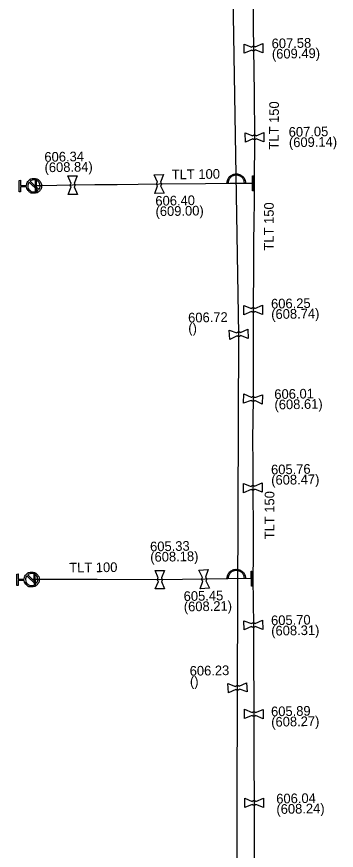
# Model space of a CAD drawing. Extents: x -643544 to -637295, y -1119190 to -1111715.
# Drawn here: x -640525.1 to -640482.2, y -1115456.9 to -1115344.8 of the extents above; entities that cross this region are included whole.
import ezdxf

# ---------------------------------------------------------------- set-up
doc = ezdxf.new("R2010")
doc.units = 0
for name, color, linetype in [('Default', 7, 'Continuous'), ('VP Hydrant', 7, 'Continuous'), ('VP Lomový bod', 7, 'Continuous'), ('VP Lomový bod - popis', 7, 'Continuous'), ('VP Nepropojené křížení', 7, 'Continuous'), ('VP Řad', 7, 'Continuous'), ('VP Řad - popis', 7, 'Continuous'), ('VP Šoupě', 7, 'Continuous')]:
    doc.layers.add(name, color=color, linetype=linetype)

msp = doc.modelspace()

# ---------------------------------------------------------------- linework, layer by layer
at = {"layer": 'Default'}
for points in [[(-640493.53, -1115348.92), (-640493.5, -1115348.88), (-640493.45, -1115348.85), (-640493.38, -1115348.81), (-640493.29, -1115348.81), (-640493.21, -1115348.81), (-640493.14, -1115348.85), (-640493.09, -1115348.87), (-640493.05, -1115348.91)], [(-640493.05, -1115349.32), (-640493.08, -1115349.36), (-640493.13, -1115349.39), (-640493.2, -1115349.43), (-640493.28, -1115349.43), (-640493.36, -1115349.44), (-640493.44, -1115349.4), (-640493.49, -1115349.37), (-640493.52, -1115349.33)], [(-640493.39, -1115360.85), (-640493.36, -1115360.81), (-640493.32, -1115360.78), (-640493.24, -1115360.74), (-640493.16, -1115360.74), (-640493.08, -1115360.74), (-640493, -1115360.77), (-640492.95, -1115360.8), (-640492.92, -1115360.84)], [(-640492.91, -1115361.25), (-640492.94, -1115361.29), (-640492.99, -1115361.32), (-640493.06, -1115361.36), (-640493.14, -1115361.36), (-640493.22, -1115361.36), (-640493.3, -1115361.32), (-640493.35, -1115361.3), (-640493.38, -1115361.26)], [(-640496.85, -1115367.23), (-640496.85, -1115366.9), (-640496.69, -1115366.6), (-640496.52, -1115366.3), (-640496.22, -1115366.14), (-640495.92, -1115365.98), (-640495.6, -1115365.98), (-640495.29, -1115365.98), (-640494.99, -1115366.14), (-640494.69, -1115366.3), (-640494.52, -1115366.6), (-640494.35, -1115366.9), (-640494.35, -1115367.23)], [(-640494.51, -1115367.23), (-640494.51, -1115366.94), (-640494.66, -1115366.68), (-640494.81, -1115366.42), (-640495.07, -1115366.28), (-640495.33, -1115366.14), (-640495.6, -1115366.14), (-640495.88, -1115366.14), (-640496.14, -1115366.28), (-640496.4, -1115366.42), (-640496.55, -1115366.68), (-640496.7, -1115366.94), (-640496.7, -1115367.23)], [(-640523.78, -1115367.51), (-640523.76, -1115367.15), (-640523.5, -1115366.88), (-640523.21, -1115366.59), (-640522.8, -1115366.58), (-640522.38, -1115366.57), (-640522.09, -1115366.86), (-640521.79, -1115367.15), (-640521.78, -1115367.56), (-640521.77, -1115367.98), (-640522.06, -1115368.27), (-640522.35, -1115368.57), (-640522.76, -1115368.58), (-640523.18, -1115368.59), (-640523.47, -1115368.3), (-640523.74, -1115368.05), (-640523.77, -1115367.69)], [(-640523.43, -1115367.08), (-640523.6, -1115367.3), (-640523.59, -1115367.6), (-640523.59, -1115367.94), (-640523.35, -1115368.17), (-640523.1, -1115368.4), (-640522.77, -1115368.39), (-640522.47, -1115368.39), (-640522.26, -1115368.21)], [(-640522.13, -1115368.08), (-640521.96, -1115367.86), (-640521.97, -1115367.57), (-640521.98, -1115367.23), (-640522.22, -1115367), (-640522.46, -1115366.76), (-640522.8, -1115366.77), (-640523.09, -1115366.78), (-640523.3, -1115366.95)], [(-640517.79, -1115367.72), (-640517.83, -1115367.69), (-640517.86, -1115367.64), (-640517.9, -1115367.57), (-640517.9, -1115367.49), (-640517.9, -1115367.41), (-640517.86, -1115367.33), (-640517.84, -1115367.28), (-640517.8, -1115367.25)], [(-640517.39, -1115367.24), (-640517.35, -1115367.27), (-640517.32, -1115367.32), (-640517.28, -1115367.39), (-640517.28, -1115367.47), (-640517.28, -1115367.55), (-640517.32, -1115367.63), (-640517.34, -1115367.68), (-640517.38, -1115367.71)], [(-640506.17, -1115367.57), (-640506.22, -1115367.54), (-640506.25, -1115367.5), (-640506.29, -1115367.42), (-640506.29, -1115367.34), (-640506.3, -1115367.26), (-640506.26, -1115367.18), (-640506.23, -1115367.14), (-640506.19, -1115367.1)], [(-640505.78, -1115367.08), (-640505.74, -1115367.12), (-640505.72, -1115367.16), (-640505.67, -1115367.24), (-640505.67, -1115367.32), (-640505.66, -1115367.4), (-640505.7, -1115367.47), (-640505.73, -1115367.52), (-640505.77, -1115367.56)], [(-640493.57, -1115384.05), (-640493.54, -1115384.01), (-640493.49, -1115383.98), (-640493.42, -1115383.94), (-640493.33, -1115383.94), (-640493.25, -1115383.94), (-640493.18, -1115383.98), (-640493.13, -1115384), (-640493.1, -1115384.04)], [(-640493.09, -1115384.45), (-640493.12, -1115384.49), (-640493.17, -1115384.52), (-640493.24, -1115384.56), (-640493.33, -1115384.56), (-640493.41, -1115384.56), (-640493.48, -1115384.52), (-640493.53, -1115384.5), (-640493.57, -1115384.46)], [(-640495.52, -1115387.32), (-640495.49, -1115387.28), (-640495.44, -1115387.25), (-640495.37, -1115387.2), (-640495.29, -1115387.2), (-640495.2, -1115387.19), (-640495.13, -1115387.23), (-640495.08, -1115387.26), (-640495.04, -1115387.29)], [(-640495.02, -1115387.7), (-640495.05, -1115387.74), (-640495.1, -1115387.77), (-640495.17, -1115387.82), (-640495.25, -1115387.82), (-640495.34, -1115387.83), (-640495.41, -1115387.79), (-640495.46, -1115387.76), (-640495.5, -1115387.73)], [(-640493.12, -1115396.42), (-640493.16, -1115396.46), (-640493.21, -1115396.49), (-640493.28, -1115396.53), (-640493.36, -1115396.52), (-640493.45, -1115396.52), (-640493.52, -1115396.47), (-640493.56, -1115396.44), (-640493.6, -1115396.4)], [(-640493.58, -1115395.99), (-640493.54, -1115395.96), (-640493.49, -1115395.93), (-640493.42, -1115395.89), (-640493.34, -1115395.9), (-640493.25, -1115395.9), (-640493.18, -1115395.95), (-640493.14, -1115395.98), (-640493.1, -1115396.02)], [(-640493.61, -1115407.95), (-640493.58, -1115407.91), (-640493.53, -1115407.88), (-640493.46, -1115407.84), (-640493.38, -1115407.84), (-640493.29, -1115407.84), (-640493.22, -1115407.88), (-640493.17, -1115407.9), (-640493.14, -1115407.94)], [(-640493.13, -1115408.35), (-640493.16, -1115408.39), (-640493.21, -1115408.42), (-640493.28, -1115408.46), (-640493.36, -1115408.46), (-640493.45, -1115408.46), (-640493.52, -1115408.42), (-640493.57, -1115408.4), (-640493.6, -1115408.36)], [(-640524.09, -1115420.4), (-640524.07, -1115420.04), (-640523.81, -1115419.77), (-640523.52, -1115419.48), (-640523.11, -1115419.47), (-640522.69, -1115419.46), (-640522.4, -1115419.75), (-640522.1, -1115420.04), (-640522.09, -1115420.45), (-640522.08, -1115420.87), (-640522.37, -1115421.16), (-640522.66, -1115421.46), (-640523.07, -1115421.47), (-640523.49, -1115421.48), (-640523.78, -1115421.19), (-640524.05, -1115420.94), (-640524.08, -1115420.58)], [(-640523.74, -1115419.97), (-640523.91, -1115420.19), (-640523.9, -1115420.49), (-640523.9, -1115420.83), (-640523.66, -1115421.06), (-640523.41, -1115421.29), (-640523.08, -1115421.28), (-640522.78, -1115421.28), (-640522.57, -1115421.1)], [(-640522.44, -1115420.97), (-640522.27, -1115420.75), (-640522.28, -1115420.46), (-640522.29, -1115420.12), (-640522.53, -1115419.89), (-640522.77, -1115419.65), (-640523.11, -1115419.66), (-640523.4, -1115419.67), (-640523.61, -1115419.84)], [(-640496.85, -1115420.35), (-640496.85, -1115420.03), (-640496.69, -1115419.73), (-640496.52, -1115419.43), (-640496.22, -1115419.26), (-640495.92, -1115419.1), (-640495.6, -1115419.1), (-640495.29, -1115419.1), (-640494.99, -1115419.26), (-640494.69, -1115419.43), (-640494.52, -1115419.73), (-640494.35, -1115420.03), (-640494.35, -1115420.35)], [(-640494.51, -1115420.35), (-640494.51, -1115420.07), (-640494.66, -1115419.8), (-640494.81, -1115419.54), (-640495.07, -1115419.4), (-640495.33, -1115419.26), (-640495.6, -1115419.26), (-640495.88, -1115419.26), (-640496.14, -1115419.4), (-640496.4, -1115419.54), (-640496.55, -1115419.8), (-640496.7, -1115420.07), (-640496.7, -1115420.35)], [(-640506.07, -1115420.73), (-640506.11, -1115420.69), (-640506.14, -1115420.65), (-640506.18, -1115420.57), (-640506.18, -1115420.49), (-640506.18, -1115420.41), (-640506.14, -1115420.33), (-640506.12, -1115420.29), (-640506.08, -1115420.25)], [(-640505.67, -1115420.25), (-640505.63, -1115420.28), (-640505.6, -1115420.33), (-640505.56, -1115420.41), (-640505.56, -1115420.49), (-640505.56, -1115420.57), (-640505.6, -1115420.64), (-640505.62, -1115420.69), (-640505.66, -1115420.73)], [(-640500.11, -1115420.67), (-640500.15, -1115420.64), (-640500.18, -1115420.59), (-640500.23, -1115420.52), (-640500.23, -1115420.44), (-640500.24, -1115420.36), (-640500.2, -1115420.28), (-640500.18, -1115420.23), (-640500.14, -1115420.19)], [(-640499.73, -1115420.17), (-640499.69, -1115420.2), (-640499.66, -1115420.25), (-640499.61, -1115420.32), (-640499.61, -1115420.4), (-640499.6, -1115420.48), (-640499.64, -1115420.56), (-640499.66, -1115420.61), (-640499.7, -1115420.64)], [(-640493.55, -1115426.39), (-640493.52, -1115426.35), (-640493.47, -1115426.32), (-640493.4, -1115426.28), (-640493.32, -1115426.28), (-640493.24, -1115426.28), (-640493.16, -1115426.32), (-640493.11, -1115426.34), (-640493.08, -1115426.38)], [(-640493.07, -1115426.79), (-640493.1, -1115426.83), (-640493.15, -1115426.86), (-640493.22, -1115426.9), (-640493.3, -1115426.9), (-640493.38, -1115426.9), (-640493.46, -1115426.86), (-640493.51, -1115426.84), (-640493.54, -1115426.8)], [(-640495.69, -1115434.83), (-640495.66, -1115434.79), (-640495.61, -1115434.76), (-640495.54, -1115434.71), (-640495.46, -1115434.71), (-640495.37, -1115434.7), (-640495.3, -1115434.74), (-640495.25, -1115434.77), (-640495.21, -1115434.8)], [(-640495.19, -1115435.21), (-640495.22, -1115435.25), (-640495.27, -1115435.28), (-640495.34, -1115435.33), (-640495.42, -1115435.33), (-640495.51, -1115435.34), (-640495.58, -1115435.3), (-640495.63, -1115435.27), (-640495.67, -1115435.24)], [(-640493.48, -1115438.33), (-640493.44, -1115438.3), (-640493.4, -1115438.27), (-640493.32, -1115438.23), (-640493.24, -1115438.23), (-640493.16, -1115438.23), (-640493.08, -1115438.27), (-640493.04, -1115438.3), (-640493, -1115438.34)], [(-640493, -1115438.74), (-640493.04, -1115438.78), (-640493.09, -1115438.81), (-640493.16, -1115438.85), (-640493.24, -1115438.85), (-640493.32, -1115438.85), (-640493.4, -1115438.81), (-640493.44, -1115438.78), (-640493.48, -1115438.74)], [(-640493.45, -1115450.28), (-640493.41, -1115450.24), (-640493.37, -1115450.21), (-640493.29, -1115450.17), (-640493.21, -1115450.17), (-640493.13, -1115450.17), (-640493.06, -1115450.21), (-640493.01, -1115450.24), (-640492.97, -1115450.28)], [(-640492.97, -1115450.68), (-640493.01, -1115450.72), (-640493.05, -1115450.75), (-640493.13, -1115450.79), (-640493.21, -1115450.79), (-640493.29, -1115450.79), (-640493.37, -1115450.75), (-640493.41, -1115450.72), (-640493.45, -1115450.68)]]:
    msp.add_open_spline(points, degree=3, dxfattribs=at)
at = {"layer": 'VP Hydrant'}
for points in [[(-640523.77, -1115367.69), (-640524.59, -1115367.71), (-640524.58, -1115368.4), (-640524.76, -1115368.4), (-640524.79, -1115366.84), (-640524.61, -1115366.83), (-640524.6, -1115367.52), (-640523.78, -1115367.51)], [(-640522.26, -1115368.21), (-640523.43, -1115367.08)], [(-640523.3, -1115366.95), (-640522.13, -1115368.08)], [(-640524.08, -1115420.58), (-640524.9, -1115420.6), (-640524.89, -1115421.29), (-640525.07, -1115421.29), (-640525.1, -1115419.73), (-640524.92, -1115419.72), (-640524.91, -1115420.41), (-640524.09, -1115420.4)], [(-640522.57, -1115421.1), (-640523.74, -1115419.97)], [(-640523.61, -1115419.84), (-640522.44, -1115420.97)]]:
    msp.add_lwpolyline(points, dxfattribs=at)
at = {"layer": 'VP Lomový bod'}
for points in [[(-640494.52, -1115349.77), (-640494.55, -1115348.52), (-640493.53, -1115348.92)], [(-640493.52, -1115349.33), (-640494.52, -1115349.77)], [(-640493.05, -1115348.91), (-640492.05, -1115348.47), (-640492.02, -1115349.72), (-640493.05, -1115349.32)], [(-640494.38, -1115361.71), (-640494.42, -1115360.46), (-640493.39, -1115360.85)], [(-640492.92, -1115360.84), (-640491.92, -1115360.39), (-640491.88, -1115361.64), (-640492.91, -1115361.25)], [(-640493.38, -1115361.26), (-640494.38, -1115361.71)], [(-640518.24, -1115366.24), (-640516.99, -1115366.22), (-640517.39, -1115367.24)], [(-640506.65, -1115366.1), (-640505.4, -1115366.06), (-640505.78, -1115367.08)], [(-640506.19, -1115367.1), (-640506.65, -1115366.1)], [(-640517.8, -1115367.25), (-640518.24, -1115366.24)], [(-640517.38, -1115367.71), (-640516.94, -1115368.72), (-640518.19, -1115368.74), (-640517.79, -1115367.72)], [(-640505.77, -1115367.56), (-640505.31, -1115368.56), (-640506.56, -1115368.6), (-640506.17, -1115367.57)], [(-640494.57, -1115384.89), (-640494.59, -1115383.64), (-640493.57, -1115384.05)], [(-640493.1, -1115384.04), (-640492.09, -1115383.61), (-640492.07, -1115384.86), (-640493.09, -1115384.45)], [(-640493.57, -1115384.46), (-640494.57, -1115384.89)], [(-640495.5, -1115387.73), (-640496.49, -1115388.2), (-640496.55, -1115386.95), (-640495.52, -1115387.32)], [(-640495.04, -1115387.29), (-640494.05, -1115386.82)], [(-640494.05, -1115386.82), (-640493.99, -1115388.07), (-640495.02, -1115387.7)], [(-640494.63, -1115396.78), (-640494.57, -1115395.53), (-640493.58, -1115395.99)], [(-640493.6, -1115396.4), (-640494.63, -1115396.78)], [(-640493.1, -1115396.02), (-640492.07, -1115395.64), (-640492.13, -1115396.89), (-640493.12, -1115396.42)], [(-640494.61, -1115408.8), (-640494.63, -1115407.55), (-640493.61, -1115407.95)], [(-640493.14, -1115407.94), (-640492.13, -1115407.5), (-640492.11, -1115408.75), (-640493.13, -1115408.35)], [(-640493.6, -1115408.36), (-640494.61, -1115408.8)], [(-640506.5, -1115419.24), (-640505.25, -1115419.24), (-640505.67, -1115420.25)], [(-640506.08, -1115420.25), (-640506.5, -1115419.24)], [(-640500.62, -1115419.21), (-640499.37, -1115419.14), (-640499.73, -1115420.17)], [(-640500.14, -1115420.19), (-640500.62, -1115419.21)], [(-640505.66, -1115420.73), (-640505.24, -1115421.74), (-640506.49, -1115421.74), (-640506.07, -1115420.73)], [(-640499.7, -1115420.64), (-640499.22, -1115421.63), (-640500.47, -1115421.7), (-640500.11, -1115420.67)], [(-640494.54, -1115427.25), (-640494.58, -1115426), (-640493.55, -1115426.39)], [(-640493.08, -1115426.38), (-640492.08, -1115425.93), (-640492.04, -1115427.18), (-640493.07, -1115426.79)], [(-640493.54, -1115426.8), (-640494.54, -1115427.25)], [(-640495.67, -1115435.24), (-640496.66, -1115435.71), (-640496.72, -1115434.46), (-640495.69, -1115434.83)], [(-640495.21, -1115434.8), (-640494.22, -1115434.33)], [(-640494.22, -1115434.33), (-640494.16, -1115435.58), (-640495.19, -1115435.21)], [(-640494.49, -1115439.16), (-640494.49, -1115437.91), (-640493.48, -1115438.33)], [(-640493, -1115438.34), (-640491.99, -1115437.92), (-640491.99, -1115439.17), (-640493, -1115438.74)], [(-640493.48, -1115438.74), (-640494.49, -1115439.16)], [(-640494.46, -1115451.11), (-640494.46, -1115449.86), (-640493.45, -1115450.28)], [(-640492.97, -1115450.28), (-640491.96, -1115449.85), (-640491.96, -1115451.1), (-640492.97, -1115450.68)], [(-640493.45, -1115450.68), (-640494.46, -1115451.11)]]:
    msp.add_lwpolyline(points, dxfattribs=at)
at = {"layer": 'VP Nepropojené křížení'}
for points in [[(-640496.7, -1115367.23), (-640496.85, -1115367.23)], [(-640494.35, -1115367.23), (-640494.51, -1115367.23)], [(-640496.7, -1115420.35), (-640496.85, -1115420.35)], [(-640494.35, -1115420.35), (-640494.51, -1115420.35)]]:
    msp.add_lwpolyline(points, dxfattribs=at)
at = {"layer": 'VP Řad'}
for points in [[(-640496.45, -1115599.22), (-640495.71, -1115530.38), (-640495.44, -1115435.02), (-640495.27, -1115387.51), (-640496.24, -1115328.66), (-640496.1, -1115321.04), (-640496.38, -1115277.05), (-640496.25, -1115224.64), (-640497.04, -1115169.68), (-640497.03, -1115117.29), (-640497.07, -1115108.05), (-640496.9, -1115096.11)], [(-640493.65, -1115302.06), (-640493.64, -1115302.74), (-640493.59, -1115305.72), (-640493.54, -1115308.69), (-640493.51, -1115311.68), (-640493.45, -1115317.66), (-640493.43, -1115321.35), (-640493.43, -1115322.06), (-640493.42, -1115327.35), (-640493.41, -1115332.64), (-640493.4, -1115333.05), (-640493.4, -1115333.3), (-640493.39, -1115335.23), (-640493.38, -1115337.16), (-640493.35, -1115343.14), (-640493.32, -1115346.14), (-640493.24, -1115352.12), (-640493.2, -1115355.11), (-640493.15, -1115361.05), (-640493.19, -1115367.24)], [(-640493.19, -1115367.24), (-640493.35, -1115367.24), (-640494.38, -1115367.25), (-640494.82, -1115367.26), (-640496.45, -1115367.27), (-640499.72, -1115367.31), (-640505.98, -1115367.33), (-640508.8, -1115367.38), (-640511.61, -1115367.42), (-640514.6, -1115367.45), (-640517.59, -1115367.48), (-640519.73, -1115367.53), (-640521.87, -1115367.58), (-640522.2, -1115367.57), (-640522.53, -1115367.57), (-640522.78, -1115367.58)], [(-640493.19, -1115367.24), (-640493.22, -1115369.77), (-640493.26, -1115372.29), (-640493.28, -1115375.27), (-640493.3, -1115378.26), (-640493.33, -1115384.25), (-640493.34, -1115390.24), (-640493.35, -1115396.21), (-640493.42, -1115401.65), (-640493.4, -1115404.9), (-640493.37, -1115408.15), (-640493.34, -1115414.13), (-640493.35, -1115417.24), (-640493.36, -1115420.34)], [(-640493.36, -1115420.34), (-640493.52, -1115420.35), (-640496.72, -1115420.39), (-640505.87, -1115420.49), (-640514.28, -1115420.48), (-640522.69, -1115420.47), (-640523.09, -1115420.47)], [(-640493.36, -1115420.34), (-640493.33, -1115423.47), (-640493.31, -1115426.59), (-640493.28, -1115432.56), (-640493.26, -1115435.55), (-640493.24, -1115438.54), (-640493.23, -1115444.51), (-640493.21, -1115450.48), (-640493.2, -1115456.46), (-640493.16, -1115462.43)]]:
    msp.add_lwpolyline(points, dxfattribs=at)
at = {"layer": 'VP Šoupě'}
for points in [[(-640522.5, -1115366.82), (-640522.47, -1115368.32), (-640522.56, -1115368.32), (-640522.59, -1115366.82), (-640522.5, -1115366.82)], [(-640493.28, -1115366.24), (-640493.29, -1115368.24), (-640493.42, -1115368.24), (-640493.41, -1115366.24), (-640493.28, -1115366.24)], [(-640522.67, -1115419.72), (-640522.62, -1115421.22), (-640522.71, -1115421.22), (-640522.76, -1115419.72), (-640522.67, -1115419.72)], [(-640493.5, -1115419.35), (-640493.42, -1115421.35), (-640493.54, -1115421.35), (-640493.62, -1115419.35), (-640493.5, -1115419.35)]]:
    msp.add_lwpolyline(points, dxfattribs=at)

# ---------------------------------------------------------------- texts
at = {"layer": 'VP Lomový bod - popis'}
for s, p in [('607.58', (-640490.84, -1115349.1)), ('(609.49)', (-640490.81, -1115350.5)), ('607.05', (-640488.55, -1115360.99)), ('(609.14)', (-640488.52, -1115362.39)), ('606.34', (-640521.37, -1115364.35)), ('(608.84)', (-640521.35, -1115365.75)), ('606.40', (-640506.46, -1115370.25)), ('(609.00)', (-640506.44, -1115371.65)), ('606.25', (-640490.92, -1115384.07)), ('(608.74)', (-640490.9, -1115385.47)), ('606.72', (-640502.06, -1115385.94)), ('()', (-640502.04, -1115387.34)), ('606.01', (-640490.48, -1115396.22)), ('(608.61)', (-640490.46, -1115397.62)), ('605.76', (-640490.92, -1115406.35)), ('(608.47)', (-640490.9, -1115407.75)), ('605.33', (-640507.17, -1115416.69)), ('(608.18)', (-640507.15, -1115418.09)), ('605.45', (-640502.66, -1115423.36)), ('(608.21)', (-640502.64, -1115424.76)), ('605.70', (-640490.92, -1115426.61)), ('(608.31)', (-640490.9, -1115428.01)), ('606.23', (-640501.85, -1115433.4)), ('()', (-640501.82, -1115434.8)), ('605.89', (-640490.92, -1115438.85)), ('(608.27)', (-640490.9, -1115440.25)), ('606.04', (-640490.22, -1115450.57)), ('(608.24)', (-640490.2, -1115451.97))]:
    msp.add_text(s, height=1.3, rotation=1, dxfattribs=at).set_placement(p)
at = {"layer": 'VP Řad - popis'}
for s, rotation, p in [('TLT 150', 89.6298, (-640489.91, -1115362.7)), ('TLT 100', 0.9158, (-640504.26, -1115366.71)), ('TLT 150', 89.6161, (-640490.6, -1115376.27)), ('TLT 150', 89.8155, (-640490.5, -1115415.07)), ('TLT 100', 0.6575, (-640518.04, -1115419.53))]:
    msp.add_text(s, height=1.3, rotation=rotation, dxfattribs=at).set_placement(p)

doc.saveas('drawing.dxf')
